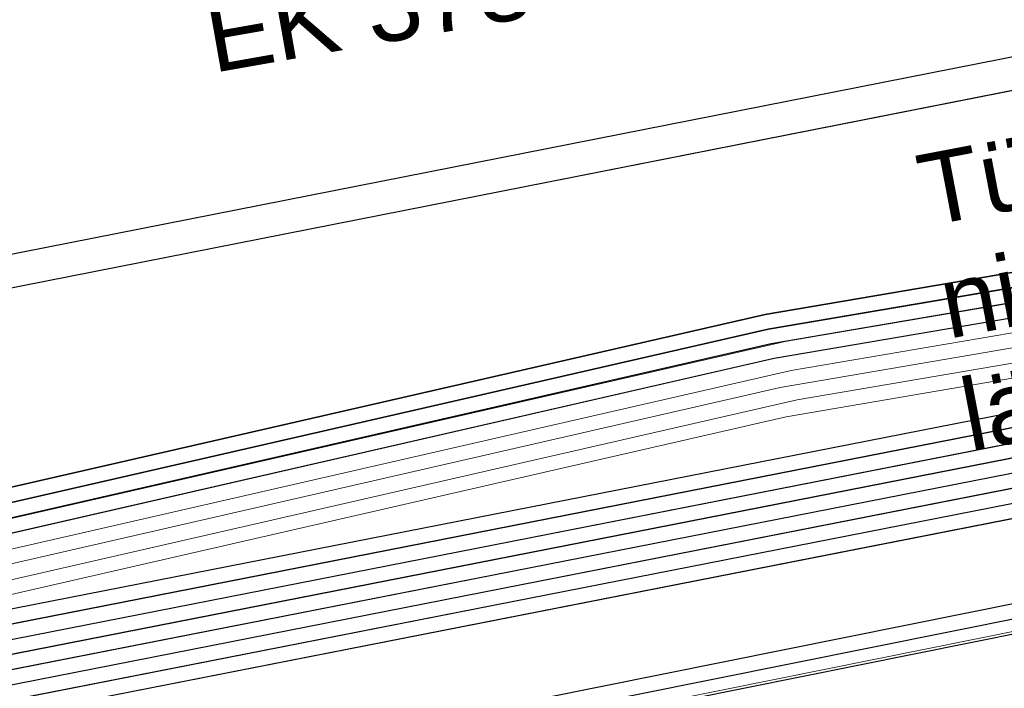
# Model space of a CAD drawing. Header units: metres. Extents: x -502 to 161, y -108 to 174.
# Tile 430 of 656: x -101.46 to -98.16, y -22.89 to -20.64. Entities that reach past the tile are written whole.
import ezdxf

# ---------------------------------------------------------------- set-up
doc = ezdxf.new("R2010")
doc.units = ezdxf.units.M
doc.header["$LTSCALE"] = 0.1
for name, color, linetype in [('BRI31-005.05-5p02-Koordinierung Lageplan 4. BA ZOB West 2022-06-15', 7, 'Continuous'), ('BRI31-005.06-5f07-Koordinierung Lageplan 4. BA ZOB Fernbusbahnh', 7, 'Continuous'), ('BRI32-005.02-5f05-Koordinierung Schemaplan 4 BA ZOB Teilbereich', 7, 'Continuous'), ('BRI32-005.03-5f06-Koordinierung Schemaplan 4 BA ZOB Teilbereich 2 Ost - Bahnhofsallee 2023-01-21', 7, 'Continuous')]:
    doc.layers.add(name, color=color, linetype=linetype)
doc.styles.add('Arial', font='arial.ttf')

msp = doc.modelspace()

# ---------------------------------------------------------------- linework, layer by layer
at = {"layer": 'BRI31-005.05-5p02-Koordinierung Lageplan 4. BA ZOB West 2022-06-15', "color": 6, "linetype": 'Continuous', "lineweight": 25, "true_color": 0xff00ff, "transparency": 33554687, "flags": 128}
for points in [[(-12.8197, -7.1584), (-13.0948, -7.1684), (-17.6753, -7.3484), (-25.0233, -7.7685), (-29.4119, -8.0888), (-36.588, -9.7298), (-36.8022, -9.7791), (-48.761, -11.229), (-54.8582, -12.3594), (-60.5568, -13.5195), (-72.2392, -15.9794), (-83.9386, -18.0493), (-95.7552, -20.2994), (-107.5641, -22.6294), (-119.3715, -24.8394), (-124.8625, -26.009), (-126.093, -26.1489), (-127.2478, -26.3291), (-138.8097, -28.3993), (-150.5411, -30.6494), (-156.6329, -31.8278), (-162.3974, -31.1788), (-174.3003, -29.339)], [(-174.3171, -29.4477), (-162.412, -31.2879), (-156.6285, -31.939), (-150.5203, -30.7574), (-138.7897, -28.5075), (-127.2296, -26.4376), (-126.0783, -26.2579), (-124.8448, -26.1177), (-119.3499, -24.9473), (-107.5433, -22.7374), (-95.7342, -20.4074), (-83.9188, -18.1575), (-72.2182, -16.0874), (-60.5345, -13.6272), (-54.8372, -12.4674), (-48.7444, -11.3378), (-36.7832, -9.8876), (-36.5634, -9.837), (-29.3955, -8.1979), (-25.0161, -7.8783), (-17.67, -7.4583), (-13.0906, -7.2783), (-12.8157, -7.2683)]]:
    msp.add_lwpolyline(points, dxfattribs=at)
at = {"layer": 'BRI31-005.05-5p02-Koordinierung Lageplan 4. BA ZOB West 2022-06-15', "color": 190, "linetype": 'Continuous', "lineweight": 35, "true_color": 0x7f00ff, "transparency": 33554687, "flags": 128}
for points in [[(-55.7007, -13.3634), (-59.4327, -13.9934), (-61.4087, -14.3464), (-62.2647, -14.4984), (-62.6667, -14.5974), (-62.8907, -14.7334), (-63.5967, -15.2334), (-64.4177, -15.8004), (-64.8657, -15.8864), (-69.7037, -16.7484), (-75.4637, -17.6884), (-81.7337, -18.6534), (-88.9077, -20.0034), (-93.6827, -20.7334), (-98.9647, -21.6334), (-104.5957, -22.9234), (-121.8907, -26.2934), (-126.8117, -27.2034), (-150.4477, -31.7134), (-157.1307, -33.0134), (-162.7687, -32.1234), (-174.7807, -30.4434), (-178.1477, -29.6134), (-179.1357, -29.4334)], [(-93.6747, -20.7824), (-98.9547, -21.6824), (-104.5847, -22.9724), (-121.8807, -26.3424), (-126.8027, -27.2524), (-150.4387, -31.7624), (-150.7407, -31.8214), (-157.1297, -33.0644), (-162.7757, -32.1724), (-174.7877, -30.4934), (-178.1567, -29.6624), (-179.1357, -29.4844)]]:
    msp.add_lwpolyline(points, dxfattribs=at)
at = {"layer": 'BRI31-005.05-5p02-Koordinierung Lageplan 4. BA ZOB West 2022-06-15', "color": 250, "linetype": 'Continuous', "lineweight": 25, "true_color": 0x333333, "transparency": 33554687, "flags": 128}
for points in [[(-179.1357, -29.7394), (-178.2047, -29.9074), (-176.5237, -30.3244), (-174.8367, -30.8434), (-162.8247, -32.5154), (-157.1227, -33.4214), (-150.6707, -32.1644), (-150.3757, -32.1054), (-126.7397, -27.5954), (-121.8107, -26.6854), (-104.5117, -23.3154), (-93.6067, -21.1744), (-88.8337, -20.4444), (-81.6527, -19.0944), (-75.3827, -18.1294), (-69.6317, -17.1894), (-64.2647, -16.2324), (-63.2977, -15.6984), (-62.6077, -15.0894), (-62.1947, -14.8414), (-59.6597, -14.3864), (-59.3767, -14.3364), (-55.6447, -13.7064)], [(-55.6367, -13.7554), (-59.3687, -14.3854), (-59.6507, -14.4354), (-62.1767, -14.8894), (-62.5777, -15.1304), (-63.2687, -15.7394), (-64.2477, -16.2804), (-69.6237, -17.2384), (-75.3737, -18.1784), (-81.6437, -19.1434), (-88.8257, -20.4934), (-93.5977, -21.2234), (-104.5017, -23.3644), (-121.8007, -26.7344), (-126.7307, -27.6444), (-150.3667, -32.1544), (-150.6607, -32.2134), (-157.1217, -33.4724), (-162.8317, -32.5644), (-174.8437, -30.8934), (-176.5357, -30.3734), (-178.2147, -29.9564), (-179.1357, -29.7904)], [(-55.6287, -13.8044), (-59.3607, -14.4344), (-59.6427, -14.4844), (-62.1587, -14.9374), (-62.5477, -15.1714), (-63.2397, -15.7804), (-64.2307, -16.3284), (-69.6157, -17.2874), (-75.3647, -18.2274), (-81.6347, -19.1924), (-88.8177, -20.5424), (-93.5887, -21.2724), (-104.4917, -23.4134), (-121.7907, -26.7834), (-126.7217, -27.6934), (-150.3577, -32.2034), (-150.6507, -32.2624), (-157.1207, -33.5234), (-162.8387, -32.6134), (-174.8507, -30.9434), (-176.5477, -30.4224), (-178.2247, -30.0054), (-179.1357, -29.8414)], [(-55.6207, -13.8534), (-59.3527, -14.4834), (-59.6277, -14.5324), (-62.1407, -14.9854), (-62.5177, -15.2124), (-63.2107, -15.8214), (-64.2137, -16.3764), (-69.6077, -17.3364), (-75.3557, -18.2764), (-81.6257, -19.2414), (-88.8097, -20.5914), (-93.5797, -21.3214), (-104.4817, -23.4624), (-121.7807, -26.8324), (-126.7127, -27.7424), (-150.3487, -32.2524), (-150.6407, -32.3114), (-157.1197, -33.5744), (-162.8457, -32.6624), (-174.8577, -30.9934), (-176.5597, -30.4714), (-178.2347, -30.0544), (-179.1357, -29.8924)], [(-55.6127, -13.9024), (-59.3447, -14.5324), (-59.6247, -14.5824), (-62.1227, -15.0334), (-62.4877, -15.2534), (-63.1817, -15.8624), (-64.1967, -16.4244), (-69.5997, -17.3854), (-75.3467, -18.3254), (-81.6167, -19.2904), (-88.8017, -20.6404), (-93.5707, -21.3704), (-104.4717, -23.5114), (-121.7707, -26.8814), (-126.7037, -27.7914), (-150.3397, -32.3014), (-150.6307, -32.3604), (-157.1187, -33.6254), (-162.8527, -32.7114), (-174.8647, -31.0434), (-176.5717, -30.5204), (-178.2447, -30.1034), (-179.1357, -29.9434)], [(-55.6047, -13.9514), (-59.3367, -14.5814), (-62.1047, -15.0814), (-62.4577, -15.2944), (-63.1527, -15.9034), (-64.1797, -16.4724), (-69.5917, -17.4344), (-75.3377, -18.3744), (-81.6077, -19.3394), (-88.7937, -20.6894), (-93.5617, -21.4194), (-104.4617, -23.5604), (-121.7607, -26.9304), (-126.6947, -27.8404), (-150.3307, -32.3504), (-150.6207, -32.4094), (-157.1177, -33.6764), (-162.8597, -32.7604), (-174.8717, -31.0934), (-176.5837, -30.5694), (-178.2547, -30.1524), (-179.1357, -29.9944)], [(-56.5667, -14.3244), (-56.9487, -14.6244), (-57.8377, -15.3484), (-58.3257, -15.4954), (-59.9937, -15.7044), (-61.6697, -15.9144), (-63.7887, -16.4534), (-69.5837, -17.4834), (-75.3287, -18.4234), (-81.5687, -19.5644), (-84.6457, -20.1594), (-93.6297, -21.6994), (-104.3877, -23.8594), (-121.7187, -27.1554), (-122.6217, -27.3224), (-126.1537, -27.9814), (-137.6357, -30.1594), (-150.2927, -32.5534), (-151.8867, -32.8594), (-157.0417, -33.8394), (-163.2567, -32.9244), (-174.3647, -31.3244), (-178.3997, -30.6854)], [(-56.5467, -14.3734), (-56.9177, -14.6634), (-57.8137, -15.3934), (-58.3107, -15.5434), (-58.9957, -15.6304), (-59.9877, -15.7544), (-61.6607, -15.9634), (-63.7777, -16.5024), (-69.5757, -17.5324), (-75.3197, -18.4724), (-81.5597, -19.6134), (-84.6367, -20.2084), (-93.6207, -21.7484), (-104.3777, -23.9084), (-121.7097, -27.2044), (-122.6127, -27.3714), (-126.1447, -28.0304), (-137.6267, -30.2084), (-150.2837, -32.6024), (-151.8777, -32.9084), (-157.0407, -33.8904), (-163.2637, -32.9734), (-174.3717, -31.3734), (-178.4067, -30.7344)], [(-56.5277, -14.4214), (-56.8867, -14.7024), (-57.7897, -15.4384), (-58.2967, -15.5914), (-58.9897, -15.6804), (-59.9817, -15.8044), (-61.6517, -16.0124), (-63.7667, -16.5514), (-69.5677, -17.5814), (-75.3107, -18.5214), (-81.5507, -19.6624), (-84.6277, -20.2574), (-93.6117, -21.7974), (-104.3677, -23.9574), (-121.7007, -27.2534), (-122.6037, -27.4204), (-126.1357, -28.0794), (-137.6177, -30.2574), (-150.2747, -32.6514), (-151.8687, -32.9574), (-154.1107, -33.3844)], [(-62.5057, -14.9114), (-62.7017, -15.0274), (-63.4007, -15.5204), (-64.2987, -16.1364), (-69.6477, -17.0914), (-75.4007, -18.0314), (-81.6707, -18.9964), (-88.8497, -20.3464), (-93.6247, -21.0764), (-104.5317, -23.2174), (-121.8307, -26.5874), (-126.7577, -27.4974), (-150.3937, -32.0074), (-150.6907, -32.0664), (-157.1247, -33.3194), (-162.8107, -32.4174), (-174.8227, -30.7434), (-176.4997, -30.2264), (-178.1847, -29.8094), (-179.1357, -29.6374)], [(-62.4797, -14.9544), (-62.6747, -15.0694), (-63.3727, -15.5614), (-64.2817, -16.1844), (-69.6397, -17.1404), (-75.3917, -18.0804), (-81.6617, -19.0454), (-88.8417, -20.3954), (-93.6157, -21.1254), (-104.5217, -23.2664), (-121.8207, -26.6364), (-126.7487, -27.5464), (-150.3847, -32.0564), (-150.6807, -32.1154), (-157.1237, -33.3704), (-162.8177, -32.4664), (-174.8297, -30.7934), (-176.5117, -30.2754), (-178.1947, -29.8584), (-179.1357, -29.6884)], [(-93.6667, -20.8314), (-98.9447, -21.7314), (-104.5737, -23.0214), (-121.8707, -26.3914), (-126.7937, -27.3014), (-150.4297, -31.8114), (-150.7307, -31.8704), (-157.1287, -33.1154), (-162.7827, -32.2214), (-174.7947, -30.5434), (-178.1657, -29.7114), (-179.1357, -29.5354)], [(-93.6587, -20.8804), (-98.9347, -21.7804), (-104.5627, -23.0704), (-121.8607, -26.4404), (-126.7847, -27.3504), (-150.4207, -31.8604), (-150.7207, -31.9194), (-157.1277, -33.1664), (-162.7897, -32.2704), (-174.8017, -30.5934), (-178.1747, -29.7604), (-179.1357, -29.5864)]]:
    msp.add_lwpolyline(points, dxfattribs=at)
at = {"layer": 'BRI31-005.05-5p02-Koordinierung Lageplan 4. BA ZOB West 2022-06-15', "color": 116, "linetype": 'Continuous', "lineweight": 13, "true_color": 0x007f3f, "transparency": 33554687, "flags": 128}
for points in [[(-150.4307, -31.8114), (-126.7937, -27.3014), (-121.8697, -26.3914), (-104.5727, -23.0214), (-98.8977, -21.7234), (-93.6667, -20.8304)], [(-150.4217, -31.8604), (-126.7847, -27.3504), (-121.8597, -26.4404), (-104.5617, -23.0704), (-98.9347, -21.7804), (-93.6587, -20.8794)], [(-93.6347, -21.0284), (-98.8577, -21.9194), (-104.5307, -23.2174), (-121.8317, -26.5874), (-126.7577, -27.4974), (-150.3927, -32.0074)], [(-93.6267, -21.0774), (-98.8947, -21.9764), (-104.5197, -23.2664), (-121.8217, -26.6364), (-126.7487, -27.5464), (-150.3837, -32.0564)]]:
    msp.add_lwpolyline(points, dxfattribs=at)
at = {"layer": 'BRI31-005.05-5p02-Koordinierung Lageplan 4. BA ZOB West 2022-06-15', "color": 251, "linetype": 'Continuous', "lineweight": 13, "true_color": 0x5b5b5b, "transparency": 33554687, "flags": 128}
for points in [[(-93.6507, -20.9294), (-98.8777, -21.8214), (-104.5517, -23.1194), (-121.8507, -26.4894), (-126.7757, -27.3994), (-150.4117, -31.9094), (-150.7107, -31.9684), (-157.1267, -33.2174), (-162.7967, -32.3194), (-174.8087, -30.6434), (-176.5547, -29.7624), (-176.4667, -28.8414), (-176.3907, -28.5144)], [(-93.6427, -20.9784), (-98.9147, -21.8784), (-104.5407, -23.1684), (-121.8407, -26.5384), (-126.7667, -27.4484), (-150.4027, -31.9584), (-150.7007, -32.0174), (-157.1257, -33.2684), (-162.8037, -32.3684), (-174.8157, -30.6934), (-176.6607, -29.8214), (-176.5657, -28.8254), (-176.4877, -28.4914)]]:
    msp.add_lwpolyline(points, dxfattribs=at)
at = {"layer": 'BRI31-005.05-5p02-Koordinierung Lageplan 4. BA ZOB West 2022-06-15', "color": 35, "linetype": 'Continuous', "lineweight": 13, "true_color": 0x99724c, "transparency": 33554687, "flags": 128}
msp.add_lwpolyline([(-93.6127, -21.7884), (-104.3697, -23.9484), (-121.7017, -27.2444), (-122.6047, -27.4114), (-126.1367, -28.0704), (-137.6187, -30.2484), (-150.2757, -32.6424), (-151.8707, -32.9484), (-154.1167, -33.3754), (-154.2567, -33.5434), (-154.3317, -33.7634), (-154.1997, -34.4534), (-153.5657, -37.8804), (-153.2087, -40.8104), (-153.0367, -41.2454), (-151.5157, -44.7774), (-150.4287, -47.2014), (-149.9687, -47.5874), (-147.5347, -48.6044)], dxfattribs=at)
at = {"layer": 'BRI31-005.06-5f07-Koordinierung Lageplan 4. BA ZOB Fernbusbahnh', "color": 190, "linetype": 'Continuous', "lineweight": 30, "true_color": 0x7f00ff, "transparency": 33554687, "flags": 128}
for points in [[(-55.7007, -13.3634), (-59.4327, -13.9934), (-61.4087, -14.3464), (-62.2647, -14.4984), (-62.6667, -14.5974), (-62.8907, -14.7334), (-63.5967, -15.2334), (-64.4177, -15.8004), (-64.8657, -15.8864), (-69.7037, -16.7484), (-75.4637, -17.6884), (-81.7337, -18.6534), (-88.9077, -20.0034), (-93.6827, -20.7334), (-98.9647, -21.6334), (-104.5957, -22.9234), (-121.8907, -26.2934), (-126.8117, -27.2034), (-150.4477, -31.7134), (-157.1307, -33.0134), (-162.7687, -32.1234), (-174.7807, -30.4434), (-178.1477, -29.6134), (-179.1357, -29.4334)], [(-93.6747, -20.7824), (-98.9547, -21.6824), (-104.5847, -22.9724), (-121.8807, -26.3424), (-126.8027, -27.2524), (-150.4387, -31.7624), (-150.7407, -31.8214), (-157.1297, -33.0644), (-162.7757, -32.1724), (-174.7877, -30.4934), (-178.1567, -29.6624), (-179.1357, -29.4844)]]:
    msp.add_lwpolyline(points, dxfattribs=at)
at = {"layer": 'BRI31-005.06-5f07-Koordinierung Lageplan 4. BA ZOB Fernbusbahnh', "color": 250, "linetype": 'Continuous', "lineweight": 20, "true_color": 0x333333, "transparency": 33554687, "flags": 128}
for points in [[(-179.1357, -29.7394), (-178.2047, -29.9074), (-176.5237, -30.3244), (-174.8367, -30.8434), (-162.8247, -32.5154), (-157.1227, -33.4214), (-150.6707, -32.1644), (-150.3757, -32.1054), (-126.7397, -27.5954), (-121.8107, -26.6854), (-104.5117, -23.3154), (-93.6067, -21.1744), (-88.8337, -20.4444), (-81.6527, -19.0944), (-75.3827, -18.1294), (-69.6317, -17.1894), (-64.2647, -16.2324), (-63.2977, -15.6984), (-62.6077, -15.0894), (-62.1947, -14.8414), (-59.6597, -14.3864), (-59.3767, -14.3364), (-55.6447, -13.7064)], [(-55.6367, -13.7554), (-59.3687, -14.3854), (-59.6507, -14.4354), (-62.1767, -14.8894), (-62.5777, -15.1304), (-63.2687, -15.7394), (-64.2477, -16.2804), (-69.6237, -17.2384), (-75.3737, -18.1784), (-81.6437, -19.1434), (-88.8257, -20.4934), (-93.5977, -21.2234), (-104.5017, -23.3644), (-121.8007, -26.7344), (-126.7307, -27.6444), (-150.3667, -32.1544), (-150.6607, -32.2134), (-157.1217, -33.4724), (-162.8317, -32.5644), (-174.8437, -30.8934), (-176.5357, -30.3734), (-178.2147, -29.9564), (-179.1357, -29.7904)], [(-55.6287, -13.8044), (-59.3607, -14.4344), (-59.6427, -14.4844), (-62.1587, -14.9374), (-62.5477, -15.1714), (-63.2397, -15.7804), (-64.2307, -16.3284), (-69.6157, -17.2874), (-75.3647, -18.2274), (-81.6347, -19.1924), (-88.8177, -20.5424), (-93.5887, -21.2724), (-104.4917, -23.4134), (-121.7907, -26.7834), (-126.7217, -27.6934), (-150.3577, -32.2034), (-150.6507, -32.2624), (-157.1207, -33.5234), (-162.8387, -32.6134), (-174.8507, -30.9434), (-176.5477, -30.4224), (-178.2247, -30.0054), (-179.1357, -29.8414)], [(-55.6207, -13.8534), (-59.3527, -14.4834), (-59.6277, -14.5324), (-62.1407, -14.9854), (-62.5177, -15.2124), (-63.2107, -15.8214), (-64.2137, -16.3764), (-69.6077, -17.3364), (-75.3557, -18.2764), (-81.6257, -19.2414), (-88.8097, -20.5914), (-93.5797, -21.3214), (-104.4817, -23.4624), (-121.7807, -26.8324), (-126.7127, -27.7424), (-150.3487, -32.2524), (-150.6407, -32.3114), (-157.1197, -33.5744), (-162.8457, -32.6624), (-174.8577, -30.9934), (-176.5597, -30.4714), (-178.2347, -30.0544), (-179.1357, -29.8924)], [(-55.6127, -13.9024), (-59.3447, -14.5324), (-59.6247, -14.5824), (-62.1227, -15.0334), (-62.4877, -15.2534), (-63.1817, -15.8624), (-64.1967, -16.4244), (-69.5997, -17.3854), (-75.3467, -18.3254), (-81.6167, -19.2904), (-88.8017, -20.6404), (-93.5707, -21.3704), (-104.4717, -23.5114), (-121.7707, -26.8814), (-126.7037, -27.7914), (-150.3397, -32.3014), (-150.6307, -32.3604), (-157.1187, -33.6254), (-162.8527, -32.7114), (-174.8647, -31.0434), (-176.5717, -30.5204), (-178.2447, -30.1034), (-179.1357, -29.9434)], [(-55.6047, -13.9514), (-59.3367, -14.5814), (-62.1047, -15.0814), (-62.4577, -15.2944), (-63.1527, -15.9034), (-64.1797, -16.4724), (-69.5917, -17.4344), (-75.3377, -18.3744), (-81.6077, -19.3394), (-88.7937, -20.6894), (-93.5617, -21.4194), (-104.4617, -23.5604), (-121.7607, -26.9304), (-126.6947, -27.8404), (-150.3307, -32.3504), (-150.6207, -32.4094), (-157.1177, -33.6764), (-162.8597, -32.7604), (-174.8717, -31.0934), (-176.5837, -30.5694), (-178.2547, -30.1524), (-179.1357, -29.9944)], [(-56.5667, -14.3244), (-56.9487, -14.6244), (-57.8377, -15.3484), (-58.3257, -15.4954), (-59.9937, -15.7044), (-61.6697, -15.9144), (-63.7887, -16.4534), (-69.5837, -17.4834), (-75.3287, -18.4234), (-81.5687, -19.5644), (-84.6457, -20.1594), (-93.6297, -21.6994), (-104.3877, -23.8594), (-121.7187, -27.1554), (-122.6217, -27.3224), (-126.1537, -27.9814), (-137.6357, -30.1594), (-150.2927, -32.5534), (-151.8867, -32.8594), (-157.0417, -33.8394), (-163.2567, -32.9244), (-174.3647, -31.3244), (-178.3997, -30.6854)], [(-56.5467, -14.3734), (-56.9177, -14.6634), (-57.8137, -15.3934), (-58.3107, -15.5434), (-58.9957, -15.6304), (-59.9877, -15.7544), (-61.6607, -15.9634), (-63.7777, -16.5024), (-69.5757, -17.5324), (-75.3197, -18.4724), (-81.5597, -19.6134), (-84.6367, -20.2084), (-93.6207, -21.7484), (-104.3777, -23.9084), (-121.7097, -27.2044), (-122.6127, -27.3714), (-126.1447, -28.0304), (-137.6267, -30.2084), (-150.2837, -32.6024), (-151.8777, -32.9084), (-157.0407, -33.8904), (-163.2637, -32.9734), (-174.3717, -31.3734), (-178.4067, -30.7344)], [(-62.5057, -14.9114), (-62.7017, -15.0274), (-63.4007, -15.5204), (-64.2987, -16.1364), (-69.6477, -17.0914), (-75.4007, -18.0314), (-81.6707, -18.9964), (-88.8497, -20.3464), (-93.6247, -21.0764), (-104.5317, -23.2174), (-121.8307, -26.5874), (-126.7577, -27.4974), (-150.3937, -32.0074), (-150.6907, -32.0664), (-157.1247, -33.3194), (-162.8107, -32.4174), (-174.8227, -30.7434), (-176.4997, -30.2264), (-178.1847, -29.8094), (-179.1357, -29.6374)], [(-62.4797, -14.9544), (-62.6747, -15.0694), (-63.3727, -15.5614), (-64.2817, -16.1844), (-69.6397, -17.1404), (-75.3917, -18.0804), (-81.6617, -19.0454), (-88.8417, -20.3954), (-93.6157, -21.1254), (-104.5217, -23.2664), (-121.8207, -26.6364), (-126.7487, -27.5464), (-150.3847, -32.0564), (-150.6807, -32.1154), (-157.1237, -33.3704), (-162.8177, -32.4664), (-174.8297, -30.7934), (-176.5117, -30.2754), (-178.1947, -29.8584), (-179.1357, -29.6884)], [(-93.6667, -20.8314), (-98.9447, -21.7314), (-104.5737, -23.0214), (-121.8707, -26.3914), (-126.7937, -27.3014), (-150.4297, -31.8114), (-150.7307, -31.8704), (-157.1287, -33.1154), (-162.7827, -32.2214), (-174.7947, -30.5434), (-178.1657, -29.7114), (-179.1357, -29.5354)], [(-93.6587, -20.8804), (-98.9347, -21.7804), (-104.5627, -23.0704), (-121.8607, -26.4404), (-126.7847, -27.3504), (-150.4207, -31.8604), (-150.7207, -31.9194), (-157.1277, -33.1664), (-162.7897, -32.2704), (-174.8017, -30.5934), (-178.1747, -29.7604), (-179.1357, -29.5864)]]:
    msp.add_lwpolyline(points, dxfattribs=at)
at = {"layer": 'BRI32-005.02-5f05-Koordinierung Schemaplan 4 BA ZOB Teilbereich', "color": 6, "linetype": 'Continuous', "lineweight": 25, "true_color": 0xff00ff, "transparency": 33554687, "flags": 128}
for points in [[(-12.8197, -7.1584), (-13.0948, -7.1684), (-17.6753, -7.3484), (-25.0233, -7.7685), (-29.4119, -8.0888), (-36.588, -9.7298), (-36.8022, -9.7791), (-48.761, -11.229), (-54.8582, -12.3594), (-60.5568, -13.5195), (-72.2392, -15.9794), (-83.9386, -18.0493), (-95.7552, -20.2994), (-107.5641, -22.6294), (-119.3715, -24.8394), (-124.8625, -26.009), (-126.093, -26.1489), (-127.2478, -26.3291), (-138.8097, -28.3993), (-150.5411, -30.6494), (-156.6329, -31.8278), (-162.3974, -31.1788), (-174.3003, -29.339)], [(-174.3171, -29.4477), (-162.412, -31.2879), (-156.6285, -31.939), (-150.5203, -30.7574), (-138.7897, -28.5075), (-127.2296, -26.4376), (-126.0783, -26.2579), (-124.8448, -26.1177), (-119.3499, -24.9473), (-107.5433, -22.7374), (-95.7342, -20.4074), (-83.9188, -18.1575), (-72.2182, -16.0874), (-60.5345, -13.6272), (-54.8372, -12.4674), (-48.7444, -11.3378), (-36.7832, -9.8876), (-36.5634, -9.837), (-29.3955, -8.1979), (-25.0161, -7.8783), (-17.67, -7.4583), (-13.0906, -7.2783), (-12.8157, -7.2683)]]:
    msp.add_lwpolyline(points, dxfattribs=at)
at = {"layer": 'BRI32-005.02-5f05-Koordinierung Schemaplan 4 BA ZOB Teilbereich', "color": 190, "linetype": 'Continuous', "lineweight": 35, "true_color": 0x7f00ff, "transparency": 33554687, "flags": 128}
for points in [[(-55.7007, -13.3634), (-59.4327, -13.9934), (-61.4087, -14.3464), (-62.2647, -14.4984), (-62.6667, -14.5974), (-62.8907, -14.7334), (-63.5967, -15.2334), (-64.4177, -15.8004), (-64.8657, -15.8864), (-69.7037, -16.7484), (-75.4637, -17.6884), (-81.7337, -18.6534), (-88.9077, -20.0034), (-93.6827, -20.7334), (-98.9647, -21.6334), (-104.5957, -22.9234), (-121.8907, -26.2934), (-126.8117, -27.2034), (-150.4477, -31.7134), (-157.1307, -33.0134), (-162.7687, -32.1234), (-174.7807, -30.4434), (-178.1477, -29.6134), (-179.1357, -29.4334)], [(-93.6747, -20.7824), (-98.9547, -21.6824), (-104.5847, -22.9724), (-121.8807, -26.3424), (-126.8027, -27.2524), (-150.4387, -31.7624), (-150.7407, -31.8214), (-157.1297, -33.0644), (-162.7757, -32.1724), (-174.7877, -30.4934), (-178.1567, -29.6624), (-179.1357, -29.4844)]]:
    msp.add_lwpolyline(points, dxfattribs=at)
at = {"layer": 'BRI32-005.02-5f05-Koordinierung Schemaplan 4 BA ZOB Teilbereich', "color": 250, "linetype": 'Continuous', "lineweight": 25, "true_color": 0x333333, "transparency": 33554687, "flags": 128}
for points in [[(-179.1357, -29.7394), (-178.2047, -29.9074), (-176.5237, -30.3244), (-174.8367, -30.8434), (-162.8247, -32.5154), (-157.1227, -33.4214), (-150.6707, -32.1644), (-150.3757, -32.1054), (-126.7397, -27.5954), (-121.8107, -26.6854), (-104.5117, -23.3154), (-93.6067, -21.1744), (-88.8337, -20.4444), (-81.6527, -19.0944), (-75.3827, -18.1294), (-69.6317, -17.1894), (-64.2647, -16.2324), (-63.2977, -15.6984), (-62.6077, -15.0894), (-62.1947, -14.8414), (-59.6597, -14.3864), (-59.3767, -14.3364), (-55.6447, -13.7064)], [(-55.6367, -13.7554), (-59.3687, -14.3854), (-59.6507, -14.4354), (-62.1767, -14.8894), (-62.5777, -15.1304), (-63.2687, -15.7394), (-64.2477, -16.2804), (-69.6237, -17.2384), (-75.3737, -18.1784), (-81.6437, -19.1434), (-88.8257, -20.4934), (-93.5977, -21.2234), (-104.5017, -23.3644), (-121.8007, -26.7344), (-126.7307, -27.6444), (-150.3667, -32.1544), (-150.6607, -32.2134), (-157.1217, -33.4724), (-162.8317, -32.5644), (-174.8437, -30.8934), (-176.5357, -30.3734), (-178.2147, -29.9564), (-179.1357, -29.7904)], [(-55.6287, -13.8044), (-59.3607, -14.4344), (-59.6427, -14.4844), (-62.1587, -14.9374), (-62.5477, -15.1714), (-63.2397, -15.7804), (-64.2307, -16.3284), (-69.6157, -17.2874), (-75.3647, -18.2274), (-81.6347, -19.1924), (-88.8177, -20.5424), (-93.5887, -21.2724), (-104.4917, -23.4134), (-121.7907, -26.7834), (-126.7217, -27.6934), (-150.3577, -32.2034), (-150.6507, -32.2624), (-157.1207, -33.5234), (-162.8387, -32.6134), (-174.8507, -30.9434), (-176.5477, -30.4224), (-178.2247, -30.0054), (-179.1357, -29.8414)], [(-55.6207, -13.8534), (-59.3527, -14.4834), (-59.6277, -14.5324), (-62.1407, -14.9854), (-62.5177, -15.2124), (-63.2107, -15.8214), (-64.2137, -16.3764), (-69.6077, -17.3364), (-75.3557, -18.2764), (-81.6257, -19.2414), (-88.8097, -20.5914), (-93.5797, -21.3214), (-104.4817, -23.4624), (-121.7807, -26.8324), (-126.7127, -27.7424), (-150.3487, -32.2524), (-150.6407, -32.3114), (-157.1197, -33.5744), (-162.8457, -32.6624), (-174.8577, -30.9934), (-176.5597, -30.4714), (-178.2347, -30.0544), (-179.1357, -29.8924)], [(-55.6127, -13.9024), (-59.3447, -14.5324), (-59.6247, -14.5824), (-62.1227, -15.0334), (-62.4877, -15.2534), (-63.1817, -15.8624), (-64.1967, -16.4244), (-69.5997, -17.3854), (-75.3467, -18.3254), (-81.6167, -19.2904), (-88.8017, -20.6404), (-93.5707, -21.3704), (-104.4717, -23.5114), (-121.7707, -26.8814), (-126.7037, -27.7914), (-150.3397, -32.3014), (-150.6307, -32.3604), (-157.1187, -33.6254), (-162.8527, -32.7114), (-174.8647, -31.0434), (-176.5717, -30.5204), (-178.2447, -30.1034), (-179.1357, -29.9434)], [(-55.6047, -13.9514), (-59.3367, -14.5814), (-62.1047, -15.0814), (-62.4577, -15.2944), (-63.1527, -15.9034), (-64.1797, -16.4724), (-69.5917, -17.4344), (-75.3377, -18.3744), (-81.6077, -19.3394), (-88.7937, -20.6894), (-93.5617, -21.4194), (-104.4617, -23.5604), (-121.7607, -26.9304), (-126.6947, -27.8404), (-150.3307, -32.3504), (-150.6207, -32.4094), (-157.1177, -33.6764), (-162.8597, -32.7604), (-174.8717, -31.0934), (-176.5837, -30.5694), (-178.2547, -30.1524), (-179.1357, -29.9944)], [(-56.5667, -14.3244), (-56.9487, -14.6244), (-57.8377, -15.3484), (-58.3257, -15.4954), (-59.9937, -15.7044), (-61.6697, -15.9144), (-63.7887, -16.4534), (-69.5837, -17.4834), (-75.3287, -18.4234), (-81.5687, -19.5644), (-84.6457, -20.1594), (-93.6297, -21.6994), (-104.3877, -23.8594), (-121.7187, -27.1554), (-122.6217, -27.3224), (-126.1537, -27.9814), (-137.6357, -30.1594), (-150.2927, -32.5534), (-151.8867, -32.8594), (-157.0417, -33.8394), (-163.2567, -32.9244), (-174.3647, -31.3244), (-178.3997, -30.6854)], [(-56.5467, -14.3734), (-56.9177, -14.6634), (-57.8137, -15.3934), (-58.3107, -15.5434), (-58.9957, -15.6304), (-59.9877, -15.7544), (-61.6607, -15.9634), (-63.7777, -16.5024), (-69.5757, -17.5324), (-75.3197, -18.4724), (-81.5597, -19.6134), (-84.6367, -20.2084), (-93.6207, -21.7484), (-104.3777, -23.9084), (-121.7097, -27.2044), (-122.6127, -27.3714), (-126.1447, -28.0304), (-137.6267, -30.2084), (-150.2837, -32.6024), (-151.8777, -32.9084), (-157.0407, -33.8904), (-163.2637, -32.9734), (-174.3717, -31.3734), (-178.4067, -30.7344)], [(-56.5277, -14.4214), (-56.8867, -14.7024), (-57.7897, -15.4384), (-58.2967, -15.5914), (-58.9897, -15.6804), (-59.9817, -15.8044), (-61.6517, -16.0124), (-63.7667, -16.5514), (-69.5677, -17.5814), (-75.3107, -18.5214), (-81.5507, -19.6624), (-84.6277, -20.2574), (-93.6117, -21.7974), (-104.3677, -23.9574), (-121.7007, -27.2534), (-122.6037, -27.4204), (-126.1357, -28.0794), (-137.6177, -30.2574), (-150.2747, -32.6514), (-151.8687, -32.9574), (-154.1107, -33.3844)], [(-93.6667, -20.8314), (-98.9447, -21.7314), (-104.5737, -23.0214), (-121.8707, -26.3914), (-126.7937, -27.3014), (-150.4297, -31.8114), (-150.7307, -31.8704), (-157.1287, -33.1154), (-162.7827, -32.2214), (-174.7947, -30.5434), (-178.1657, -29.7114), (-179.1357, -29.5354)], [(-93.6587, -20.8804), (-98.9347, -21.7804), (-104.5627, -23.0704), (-121.8607, -26.4404), (-126.7847, -27.3504), (-150.4207, -31.8604), (-150.7207, -31.9194), (-157.1277, -33.1664), (-162.7897, -32.2704), (-174.8017, -30.5934), (-178.1747, -29.7604), (-179.1357, -29.5864)]]:
    msp.add_lwpolyline(points, dxfattribs=at)
at = {"layer": 'BRI32-005.02-5f05-Koordinierung Schemaplan 4 BA ZOB Teilbereich', "color": 116, "linetype": 'Continuous', "lineweight": 13, "true_color": 0x007f3f, "transparency": 33554687, "flags": 128}
for points in [[(-150.4307, -31.8114), (-126.7937, -27.3014), (-121.8697, -26.3914), (-104.5727, -23.0214), (-98.8977, -21.7234), (-93.6667, -20.8304)], [(-150.4217, -31.8604), (-126.7847, -27.3504), (-121.8597, -26.4404), (-104.5617, -23.0704), (-98.9347, -21.7804), (-93.6587, -20.8794)], [(-93.6347, -21.0284), (-98.8577, -21.9194), (-104.5307, -23.2174), (-121.8317, -26.5874), (-126.7577, -27.4974), (-150.3927, -32.0074)], [(-93.6267, -21.0774), (-98.8947, -21.9764), (-104.5197, -23.2664), (-121.8217, -26.6364), (-126.7487, -27.5464), (-150.3837, -32.0564)]]:
    msp.add_lwpolyline(points, dxfattribs=at)
at = {"layer": 'BRI32-005.02-5f05-Koordinierung Schemaplan 4 BA ZOB Teilbereich', "color": 251, "linetype": 'Continuous', "lineweight": 13, "true_color": 0x5b5b5b, "transparency": 33554687, "flags": 128}
for points in [[(-93.6507, -20.9294), (-98.8777, -21.8214), (-104.5517, -23.1194), (-121.8507, -26.4894), (-126.7757, -27.3994), (-150.4117, -31.9094), (-150.7107, -31.9684), (-157.1267, -33.2174), (-162.7967, -32.3194), (-174.8087, -30.6434), (-176.5547, -29.7624), (-176.4667, -28.8414), (-176.3907, -28.5144)], [(-93.6427, -20.9784), (-98.9147, -21.8784), (-104.5407, -23.1684), (-121.8407, -26.5384), (-126.7667, -27.4484), (-150.4027, -31.9584), (-150.7007, -32.0174), (-157.1257, -33.2684), (-162.8037, -32.3684), (-174.8157, -30.6934), (-176.6607, -29.8214), (-176.5657, -28.8254), (-176.4877, -28.4914)]]:
    msp.add_lwpolyline(points, dxfattribs=at)
at = {"layer": 'BRI32-005.02-5f05-Koordinierung Schemaplan 4 BA ZOB Teilbereich', "color": 35, "linetype": 'Continuous', "lineweight": 13, "true_color": 0x99724c, "transparency": 33554687, "flags": 128}
msp.add_lwpolyline([(-93.6127, -21.7884), (-104.3697, -23.9484), (-121.7017, -27.2444), (-122.6047, -27.4114), (-126.1367, -28.0704), (-137.6187, -30.2484), (-150.2757, -32.6424), (-151.8707, -32.9484), (-154.1167, -33.3754), (-154.2567, -33.5434), (-154.3317, -33.7634), (-154.1997, -34.4534), (-153.5657, -37.8804), (-153.2087, -40.8104), (-153.0367, -41.2454), (-151.5157, -44.7774), (-150.4287, -47.2014), (-149.9687, -47.5874), (-147.5347, -48.6044)], dxfattribs=at)
at = {"layer": 'BRI32-005.03-5f06-Koordinierung Schemaplan 4 BA ZOB Teilbereich 2 Ost - Bahnhofsallee 2023-01-21', "color": 6, "linetype": 'Continuous', "lineweight": 20, "true_color": 0xff00ff, "transparency": 33554687, "flags": 128}
for points in [[(-12.8197, -7.1584), (-13.0948, -7.1684), (-17.6753, -7.3484), (-25.0233, -7.7685), (-29.4119, -8.0888), (-36.588, -9.7298), (-36.8022, -9.7791), (-48.761, -11.229), (-54.8582, -12.3594), (-60.5568, -13.5195), (-72.2392, -15.9794), (-83.9386, -18.0493), (-95.7552, -20.2994), (-107.5641, -22.6294), (-119.3715, -24.8394), (-124.8625, -26.009), (-126.093, -26.1489), (-127.2478, -26.3291), (-138.8097, -28.3993), (-150.5411, -30.6494), (-156.6329, -31.8278), (-162.3974, -31.1788), (-174.3003, -29.339)], [(-174.3171, -29.4477), (-162.412, -31.2879), (-156.6285, -31.939), (-150.5203, -30.7574), (-138.7897, -28.5075), (-127.2296, -26.4376), (-126.0783, -26.2579), (-124.8448, -26.1177), (-119.3499, -24.9473), (-107.5433, -22.7374), (-95.7342, -20.4074), (-83.9188, -18.1575), (-72.2182, -16.0874), (-60.5345, -13.6272), (-54.8372, -12.4674), (-48.7444, -11.3378), (-36.7832, -9.8876), (-36.5634, -9.837), (-29.3955, -8.1979), (-25.0161, -7.8783), (-17.67, -7.4583), (-13.0906, -7.2783), (-12.8157, -7.2683)]]:
    msp.add_lwpolyline(points, dxfattribs=at)
at = {"layer": 'BRI32-005.03-5f06-Koordinierung Schemaplan 4 BA ZOB Teilbereich 2 Ost - Bahnhofsallee 2023-01-21', "color": 190, "linetype": 'Continuous', "lineweight": 30, "true_color": 0x7f00ff, "transparency": 33554687, "flags": 128}
for points in [[(-55.7007, -13.3634), (-59.4327, -13.9934), (-61.4087, -14.3464), (-62.2647, -14.4984), (-62.6667, -14.5974), (-62.8907, -14.7334), (-63.5967, -15.2334), (-64.4177, -15.8004), (-64.8657, -15.8864), (-69.7037, -16.7484), (-75.4637, -17.6884), (-81.7337, -18.6534), (-88.9077, -20.0034), (-93.6827, -20.7334), (-98.9647, -21.6334), (-104.5957, -22.9234), (-121.8907, -26.2934), (-126.8117, -27.2034), (-150.4477, -31.7134), (-157.1307, -33.0134), (-162.7687, -32.1234), (-174.7807, -30.4434), (-178.1477, -29.6134), (-179.1357, -29.4334)], [(-93.6747, -20.7824), (-98.9547, -21.6824), (-104.5847, -22.9724), (-121.8807, -26.3424), (-126.8027, -27.2524), (-150.4387, -31.7624), (-150.7407, -31.8214), (-157.1297, -33.0644), (-162.7757, -32.1724), (-174.7877, -30.4934), (-178.1567, -29.6624), (-179.1357, -29.4844)]]:
    msp.add_lwpolyline(points, dxfattribs=at)
at = {"layer": 'BRI32-005.03-5f06-Koordinierung Schemaplan 4 BA ZOB Teilbereich 2 Ost - Bahnhofsallee 2023-01-21', "color": 250, "linetype": 'Continuous', "lineweight": 20, "true_color": 0x333333, "transparency": 33554687, "flags": 128}
for points in [[(-179.1357, -29.7394), (-178.2047, -29.9074), (-176.5237, -30.3244), (-174.8367, -30.8434), (-162.8247, -32.5154), (-157.1227, -33.4214), (-150.6707, -32.1644), (-150.3757, -32.1054), (-126.7397, -27.5954), (-121.8107, -26.6854), (-104.5117, -23.3154), (-93.6067, -21.1744), (-88.8337, -20.4444), (-81.6527, -19.0944), (-75.3827, -18.1294), (-69.6317, -17.1894), (-64.2647, -16.2324), (-63.2977, -15.6984), (-62.6077, -15.0894), (-62.1947, -14.8414), (-59.6597, -14.3864), (-59.3767, -14.3364), (-55.6447, -13.7064)], [(-55.6367, -13.7554), (-59.3687, -14.3854), (-59.6507, -14.4354), (-62.1767, -14.8894), (-62.5777, -15.1304), (-63.2687, -15.7394), (-64.2477, -16.2804), (-69.6237, -17.2384), (-75.3737, -18.1784), (-81.6437, -19.1434), (-88.8257, -20.4934), (-93.5977, -21.2234), (-104.5017, -23.3644), (-121.8007, -26.7344), (-126.7307, -27.6444), (-150.3667, -32.1544), (-150.6607, -32.2134), (-157.1217, -33.4724), (-162.8317, -32.5644), (-174.8437, -30.8934), (-176.5357, -30.3734), (-178.2147, -29.9564), (-179.1357, -29.7904)], [(-55.6287, -13.8044), (-59.3607, -14.4344), (-59.6427, -14.4844), (-62.1587, -14.9374), (-62.5477, -15.1714), (-63.2397, -15.7804), (-64.2307, -16.3284), (-69.6157, -17.2874), (-75.3647, -18.2274), (-81.6347, -19.1924), (-88.8177, -20.5424), (-93.5887, -21.2724), (-104.4917, -23.4134), (-121.7907, -26.7834), (-126.7217, -27.6934), (-150.3577, -32.2034), (-150.6507, -32.2624), (-157.1207, -33.5234), (-162.8387, -32.6134), (-174.8507, -30.9434), (-176.5477, -30.4224), (-178.2247, -30.0054), (-179.1357, -29.8414)], [(-55.6207, -13.8534), (-59.3527, -14.4834), (-59.6277, -14.5324), (-62.1407, -14.9854), (-62.5177, -15.2124), (-63.2107, -15.8214), (-64.2137, -16.3764), (-69.6077, -17.3364), (-75.3557, -18.2764), (-81.6257, -19.2414), (-88.8097, -20.5914), (-93.5797, -21.3214), (-104.4817, -23.4624), (-121.7807, -26.8324), (-126.7127, -27.7424), (-150.3487, -32.2524), (-150.6407, -32.3114), (-157.1197, -33.5744), (-162.8457, -32.6624), (-174.8577, -30.9934), (-176.5597, -30.4714), (-178.2347, -30.0544), (-179.1357, -29.8924)], [(-55.6127, -13.9024), (-59.3447, -14.5324), (-59.6247, -14.5824), (-62.1227, -15.0334), (-62.4877, -15.2534), (-63.1817, -15.8624), (-64.1967, -16.4244), (-69.5997, -17.3854), (-75.3467, -18.3254), (-81.6167, -19.2904), (-88.8017, -20.6404), (-93.5707, -21.3704), (-104.4717, -23.5114), (-121.7707, -26.8814), (-126.7037, -27.7914), (-150.3397, -32.3014), (-150.6307, -32.3604), (-157.1187, -33.6254), (-162.8527, -32.7114), (-174.8647, -31.0434), (-176.5717, -30.5204), (-178.2447, -30.1034), (-179.1357, -29.9434)], [(-55.6047, -13.9514), (-59.3367, -14.5814), (-62.1047, -15.0814), (-62.4577, -15.2944), (-63.1527, -15.9034), (-64.1797, -16.4724), (-69.5917, -17.4344), (-75.3377, -18.3744), (-81.6077, -19.3394), (-88.7937, -20.6894), (-93.5617, -21.4194), (-104.4617, -23.5604), (-121.7607, -26.9304), (-126.6947, -27.8404), (-150.3307, -32.3504), (-150.6207, -32.4094), (-157.1177, -33.6764), (-162.8597, -32.7604), (-174.8717, -31.0934), (-176.5837, -30.5694), (-178.2547, -30.1524), (-179.1357, -29.9944)], [(-56.5667, -14.3244), (-56.9487, -14.6244), (-57.8377, -15.3484), (-58.3257, -15.4954), (-59.9937, -15.7044), (-61.6697, -15.9144), (-63.7887, -16.4534), (-69.5837, -17.4834), (-75.3287, -18.4234), (-81.5687, -19.5644), (-84.6457, -20.1594), (-93.6297, -21.6994), (-104.3877, -23.8594), (-121.7187, -27.1554), (-122.6217, -27.3224), (-126.1537, -27.9814), (-137.6357, -30.1594), (-150.2927, -32.5534), (-151.8867, -32.8594), (-157.0417, -33.8394), (-163.2567, -32.9244), (-174.3647, -31.3244), (-178.3997, -30.6854)], [(-56.5467, -14.3734), (-56.9177, -14.6634), (-57.8137, -15.3934), (-58.3107, -15.5434), (-58.9957, -15.6304), (-59.9877, -15.7544), (-61.6607, -15.9634), (-63.7777, -16.5024), (-69.5757, -17.5324), (-75.3197, -18.4724), (-81.5597, -19.6134), (-84.6367, -20.2084), (-93.6207, -21.7484), (-104.3777, -23.9084), (-121.7097, -27.2044), (-122.6127, -27.3714), (-126.1447, -28.0304), (-137.6267, -30.2084), (-150.2837, -32.6024), (-151.8777, -32.9084), (-157.0407, -33.8904), (-163.2637, -32.9734), (-174.3717, -31.3734), (-178.4067, -30.7344)], [(-56.5277, -14.4214), (-56.8867, -14.7024), (-57.7897, -15.4384), (-58.2967, -15.5914), (-58.9897, -15.6804), (-59.9817, -15.8044), (-61.6517, -16.0124), (-63.7667, -16.5514), (-69.5677, -17.5814), (-75.3107, -18.5214), (-81.5507, -19.6624), (-84.6277, -20.2574), (-93.6117, -21.7974), (-104.3677, -23.9574), (-121.7007, -27.2534), (-122.6037, -27.4204), (-126.1357, -28.0794), (-137.6177, -30.2574), (-150.2747, -32.6514), (-151.8687, -32.9574), (-154.1107, -33.3844)], [(-62.5057, -14.9114), (-62.7017, -15.0274), (-63.4007, -15.5204), (-64.2987, -16.1364), (-69.6477, -17.0914), (-75.4007, -18.0314), (-81.6707, -18.9964), (-88.8497, -20.3464), (-93.6247, -21.0764), (-104.5317, -23.2174), (-121.8307, -26.5874), (-126.7577, -27.4974), (-150.3937, -32.0074), (-150.6907, -32.0664), (-157.1247, -33.3194), (-162.8107, -32.4174), (-174.8227, -30.7434), (-176.4997, -30.2264), (-178.1847, -29.8094), (-179.1357, -29.6374)], [(-62.4797, -14.9544), (-62.6747, -15.0694), (-63.3727, -15.5614), (-64.2817, -16.1844), (-69.6397, -17.1404), (-75.3917, -18.0804), (-81.6617, -19.0454), (-88.8417, -20.3954), (-93.6157, -21.1254), (-104.5217, -23.2664), (-121.8207, -26.6364), (-126.7487, -27.5464), (-150.3847, -32.0564), (-150.6807, -32.1154), (-157.1237, -33.3704), (-162.8177, -32.4664), (-174.8297, -30.7934), (-176.5117, -30.2754), (-178.1947, -29.8584), (-179.1357, -29.6884)], [(-93.6667, -20.8314), (-98.9447, -21.7314), (-104.5737, -23.0214), (-121.8707, -26.3914), (-126.7937, -27.3014), (-150.4297, -31.8114), (-150.7307, -31.8704), (-157.1287, -33.1154), (-162.7827, -32.2214), (-174.7947, -30.5434), (-178.1657, -29.7114), (-179.1357, -29.5354)], [(-93.6587, -20.8804), (-98.9347, -21.7804), (-104.5627, -23.0704), (-121.8607, -26.4404), (-126.7847, -27.3504), (-150.4207, -31.8604), (-150.7207, -31.9194), (-157.1277, -33.1664), (-162.7897, -32.2704), (-174.8017, -30.5934), (-178.1747, -29.7604), (-179.1357, -29.5864)]]:
    msp.add_lwpolyline(points, dxfattribs=at)
at = {"layer": 'BRI32-005.03-5f06-Koordinierung Schemaplan 4 BA ZOB Teilbereich 2 Ost - Bahnhofsallee 2023-01-21', "color": 116, "linetype": 'Continuous', "lineweight": 9, "true_color": 0x007f3f, "transparency": 33554687, "flags": 128}
for points in [[(-150.4307, -31.8114), (-126.7937, -27.3014), (-121.8697, -26.3914), (-104.5727, -23.0214), (-98.8977, -21.7234), (-93.6667, -20.8304)], [(-150.4217, -31.8604), (-126.7847, -27.3504), (-121.8597, -26.4404), (-104.5617, -23.0704), (-98.9347, -21.7804), (-93.6587, -20.8794)], [(-93.6347, -21.0284), (-98.8577, -21.9194), (-104.5307, -23.2174), (-121.8317, -26.5874), (-126.7577, -27.4974), (-150.3927, -32.0074)], [(-93.6267, -21.0774), (-98.8947, -21.9764), (-104.5197, -23.2664), (-121.8217, -26.6364), (-126.7487, -27.5464), (-150.3837, -32.0564)]]:
    msp.add_lwpolyline(points, dxfattribs=at)
at = {"layer": 'BRI32-005.03-5f06-Koordinierung Schemaplan 4 BA ZOB Teilbereich 2 Ost - Bahnhofsallee 2023-01-21', "color": 251, "linetype": 'Continuous', "lineweight": 9, "true_color": 0x5b5b5b, "transparency": 33554687, "flags": 128}
for points in [[(-93.6507, -20.9294), (-98.8777, -21.8214), (-104.5517, -23.1194), (-121.8507, -26.4894), (-126.7757, -27.3994), (-150.4117, -31.9094), (-150.7107, -31.9684), (-157.1267, -33.2174), (-162.7967, -32.3194), (-174.8087, -30.6434), (-176.5547, -29.7624), (-176.4667, -28.8414), (-176.3907, -28.5144)], [(-93.6427, -20.9784), (-98.9147, -21.8784), (-104.5407, -23.1684), (-121.8407, -26.5384), (-126.7667, -27.4484), (-150.4027, -31.9584), (-150.7007, -32.0174), (-157.1257, -33.2684), (-162.8037, -32.3684), (-174.8157, -30.6934), (-176.6607, -29.8214), (-176.5657, -28.8254), (-176.4877, -28.4914)]]:
    msp.add_lwpolyline(points, dxfattribs=at)
at = {"layer": 'BRI32-005.03-5f06-Koordinierung Schemaplan 4 BA ZOB Teilbereich 2 Ost - Bahnhofsallee 2023-01-21', "color": 35, "linetype": 'Continuous', "lineweight": 9, "true_color": 0x99724c, "transparency": 33554687, "flags": 128}
msp.add_lwpolyline([(-93.6127, -21.7884), (-104.3697, -23.9484), (-121.7017, -27.2444), (-122.6047, -27.4114), (-126.1367, -28.0704), (-137.6187, -30.2484), (-150.2757, -32.6424), (-151.8707, -32.9484), (-154.1167, -33.3754), (-154.2567, -33.5434), (-154.3317, -33.7634), (-154.1997, -34.4534), (-153.5657, -37.8804), (-153.2087, -40.8104), (-153.0367, -41.2454), (-151.5157, -44.7774), (-150.4287, -47.2014), (-149.9687, -47.5874), (-147.5347, -48.6044)], dxfattribs=at)

# ---------------------------------------------------------------- texts
at = {"layer": 'BRI32-005.03-5f06-Koordinierung Schemaplan 4 BA ZOB Teilbereich 2 Ost - Bahnhofsallee 2023-01-21', "color": 1, "true_color": 0xff0000, "transparency": 33554687, "insert": (-100.8585, -20.587), "char_height": 0.24, "attachment_point": 1, "rotation": 10.0084, "line_spacing_factor": 0.25, "style": 'Arial'}
msp.add_mtext('EK 378', dxfattribs=at)
at = {"layer": 'BRI32-005.03-5f06-Koordinierung Schemaplan 4 BA ZOB Teilbereich 2 Ost - Bahnhofsallee 2023-01-21', "color": 34, "true_color": 0x994c00, "transparency": 33554687, "char_height": 0.24, "attachment_point": 1, "rotation": 10.7877, "line_spacing_factor": 0.25, "style": 'Arial'}
for s, insert in [('TüNet-Bestand', (-98.4686, -21.1023)), ('nicht ver-', (-98.3967, -21.4795)), ('längern', (-98.3248, -21.8567))]:
    msp.add_mtext(s, dxfattribs=dict(at, insert=insert))

doc.saveas('drawing.dxf')
